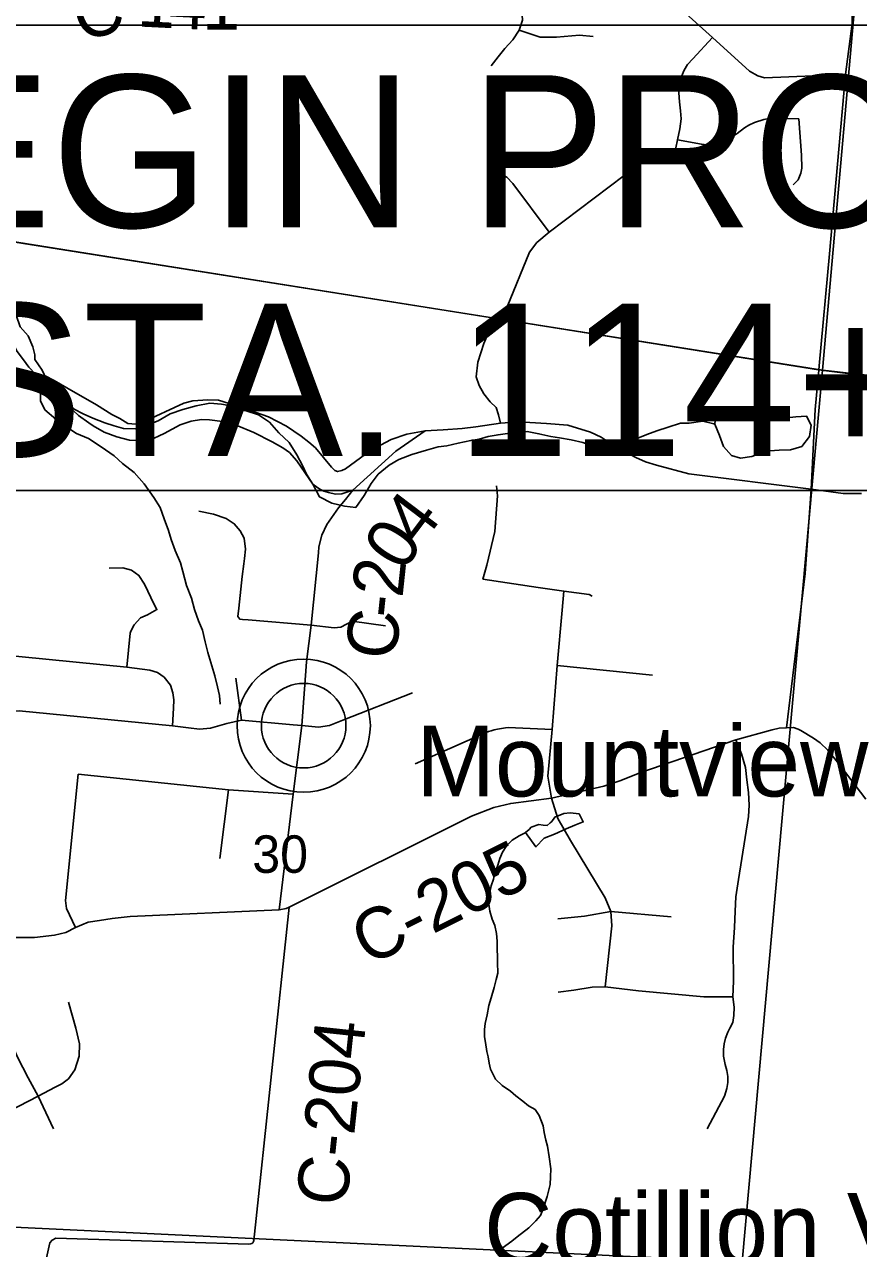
# Model space of a CAD drawing. Extents: x 0 to 43.4, y -8.1 to 22.
# Drawn here: x 4.908 to 5.839, y 16.475 to 17.842 of the extents above; entities that cross this region are included whole.
import ezdxf

# ---------------------------------------------------------------- set-up
doc = ezdxf.new("R2010")
doc.units = 0
for name, color, linetype in [('GM_X_Corporation', 7, 'Continuous'), ('GM_X_County_Road', 7, 'Continuous'), ('GM_X_County_Road_Text', 7, 'Continuous'), ('GM_X_Minor_Lake', 7, 'Continuous'), ('GM_X_Minor_River', 7, 'Continuous'), ('GM_X_Section_Text', 7, 'Continuous'), ('GM_X_Township_Road', 7, 'Continuous'), ('GM_X_Unincorporated', 7, 'Continuous'), ('GM_X_Unincorporated_Location', 7, 'Continuous'), ('GM_X_Unincorporated_Text', 7, 'Continuous'), ('SH_Masking', 7, 'Continuous'), ('SH_Text', 7, 'Continuous')]:
    doc.layers.add(name, color=color, linetype=linetype)

msp = doc.modelspace()

# ---------------------------------------------------------------- linework, layer by layer
at = {"layer": 'GM_X_Corporation'}
for points in [[(4.8473, 18.579), (5.8893, 18.4791), (5.7989, 17.456), (4.7377, 17.6242)], [(6.8431, 18.3799), (6.7271, 17.3517), (5.7989, 17.456), (5.8893, 18.4791)], [(5.7989, 17.456), (5.7092, 16.4607), (4.6148, 16.5127), (4.7377, 17.6242)], [(6.7271, 17.3517), (6.6267, 16.4119), (5.7092, 16.4607), (5.7989, 17.456)]]:
    msp.add_lwpolyline(points, close=True, dxfattribs=at)
for points in [[(6.9337, 17.3322), (6.8401, 17.341), (6.7303, 17.3528), (6.5022, 17.378), (6.4189, 17.3857), (6.2062, 17.4054), (6.1906, 17.4067), (5.7944, 17.4564), (5.4373, 17.5131), (4.8521, 17.6061), (4.4612, 17.6488), (4.3821, 17.6581), (4.1644, 17.6753)], [(4.1644, 17.6753), (4.3821, 17.6581), (4.4612, 17.6488), (4.8521, 17.6061), (5.4373, 17.5131), (5.7944, 17.4564), (6.1906, 17.4067), (6.2062, 17.4054), (6.4189, 17.3857), (6.5022, 17.378), (6.7303, 17.3528), (6.8401, 17.341), (6.9337, 17.3322)], [(4.5615, 15.9381), (4.6148, 16.5127), (5.7092, 16.4607)]]:
    msp.add_lwpolyline(points, dxfattribs=at)
at = {"layer": 'GM_X_County_Road'}
for points in [[(5.7951, 17.4607), (5.8068, 17.5856), (5.8243, 17.7859), (5.8319, 17.8427), (5.8327, 17.8791), (5.8329, 17.9087), (5.8314, 17.9327), (5.8309, 17.9364), (5.8283, 17.9545), (5.8224, 17.9809), (5.8205, 17.9946), (5.8203, 18.0113), (5.8217, 18.0424), (5.8312, 18.1458), (5.8315, 18.1487)], [(5.8243, 17.7859), (5.734, 17.7824), (5.7265, 17.7845), (5.7175, 17.7897), (5.6762, 17.8272), (5.6163, 17.8815), (5.5896, 17.9131), (5.5878, 17.916), (5.5467, 17.9791), (5.5399, 17.982), (5.5322, 17.9872), (5.5252, 17.9938), (5.4969, 18.0324), (5.4947, 18.0367)], [(5.9623, 17.6678), (5.9596, 17.6709), (5.915, 17.7177), (5.8763, 17.7626), (5.8748, 17.7638), (5.8703, 17.7658), (5.8485, 17.7726), (5.8243, 17.7859)], [(4.8925, 17.4918), (4.8942, 17.4873), (4.8997, 17.4769), (4.9071, 17.4673), (4.9128, 17.4591), (4.9202, 17.4514)], [(4.9202, 17.4514), (4.9376, 17.4344), (4.9685, 17.4052), (4.9799, 17.3972)], [(4.9202, 17.4514), (4.9304, 17.45), (4.941, 17.4445), (4.9554, 17.4363), (4.9885, 17.4173), (5.0056, 17.4064), (5.0143, 17.4019), (5.0235, 17.3965), (5.0324, 17.3957), (5.0393, 17.3975), (5.0858, 17.4189), (5.0959, 17.4215), (5.1016, 17.4221), (5.1126, 17.4229), (5.1245, 17.4226), (5.1494, 17.4147), (5.1806, 17.4039), (5.2005, 17.3935), (5.2169, 17.3821), (5.2254, 17.3756), (5.2327, 17.3692), (5.2508, 17.3475), (5.2546, 17.3441), (5.2576, 17.3428), (5.2621, 17.3439), (5.2662, 17.3458), (5.2941, 17.3662), (5.3173, 17.3786), (5.3348, 17.3845), (5.3554, 17.3883)], [(5.7588, 17.0568), (5.7793, 17.2288), (5.7863, 17.3229), (5.7905, 17.4119), (5.7946, 17.4558), (5.7951, 17.4607)], [(4.9799, 17.3972), (4.9848, 17.3938), (4.997, 17.3866), (5.0113, 17.3814), (5.0252, 17.3779), (5.0341, 17.3774), (5.0463, 17.3771), (5.064, 17.3852), (5.0819, 17.3948), (5.094, 17.399), (5.1057, 17.4007), (5.1146, 17.4006), (5.129, 17.3985), (5.1445, 17.3944), (5.1641, 17.3865), (5.1846, 17.376), (5.1963, 17.3692), (5.2038, 17.3639), (5.2122, 17.3546), (5.23, 17.3287), (5.2341, 17.3256), (5.2377, 17.3231), (5.2423, 17.3208), (5.2473, 17.3192), (5.2553, 17.3176), (5.2624, 17.3178), (5.2746, 17.3219)], [(5.2746, 17.3219), (5.3226, 17.3656), (5.3554, 17.3883), (5.3754, 17.3892), (5.3966, 17.3909), (5.4117, 17.3928), (5.4394, 17.3966), (5.4597, 17.3984), (5.4907, 17.3964), (5.5147, 17.3944), (5.5397, 17.3868), (5.5519, 17.3812), (5.5664, 17.3715), (5.5772, 17.3655), (5.5904, 17.3584), (5.6013, 17.3537), (5.6136, 17.3499), (5.6496, 17.3402), (5.7863, 17.3229), (5.8217, 17.3184), (5.8422, 17.3182)], [(5.1922, 16.8534), (5.2078, 16.9826), (5.2177, 17.0593), (5.2228, 17.1304), (5.228, 17.1713), (5.2362, 17.2522), (5.2366, 17.2586), (5.2398, 17.2716), (5.2454, 17.2837), (5.2585, 17.3021), (5.2665, 17.3115), (5.2746, 17.3219)], [(5.2036, 16.8564), (5.407, 16.9579), (5.432, 16.9678), (5.4509, 16.9723), (5.4963, 16.9783), (5.5549, 16.9915), (5.5726, 16.9975), (5.5961, 17.0067), (5.7022, 17.0432), (5.7428, 17.0545), (5.7505, 17.0562), (5.7588, 17.0568), (5.7664, 17.057), (5.7718, 17.0553), (5.7746, 17.0538), (5.7889, 17.0452), (5.7962, 17.0399), (5.8049, 17.0319), (5.8185, 17.0146), (5.8473, 16.9772)], [(4.6374, 16.7798), (4.6393, 16.7804), (4.6488, 16.7832), (4.6689, 16.7877), (4.6868, 16.7916), (4.698, 16.7955), (4.7108, 16.8004), (4.7329, 16.8105), (4.7521, 16.8171), (4.7744, 16.8211), (4.8004, 16.8239), (4.8298, 16.8239), (4.8756, 16.8228), (4.9193, 16.8226), (4.9416, 16.8253), (4.9543, 16.8284), (4.9651, 16.8339), (4.9791, 16.8397), (4.9919, 16.8418), (5.0061, 16.844), (5.0259, 16.8461), (5.1922, 16.8534)], [(4.9168, 16.3974), (4.919, 16.4059), (4.9213, 16.4144), (4.9364, 16.4819), (4.9388, 16.4849), (4.943, 16.4871), (5.1586, 16.4805), (5.1604, 16.4807), (5.1619, 16.4812), (5.1628, 16.4819), (5.1637, 16.4832), (5.164, 16.4846), (5.2036, 16.8564)], [(5.1922, 16.8534), (5.2002, 16.8551), (5.2036, 16.8564)]]:
    msp.add_lwpolyline(points, dxfattribs=at)
at = {"layer": 'GM_X_Minor_Lake'}
for points in [[(5.7086, 17.4083), (5.6998, 17.41), (5.6903, 17.4134), (5.6796, 17.4083), (5.6785, 17.3956)], [(5.6785, 17.3956), (5.6837, 17.3831), (5.6883, 17.3708), (5.6971, 17.3607), (5.7073, 17.3578), (5.7199, 17.3594), (5.7302, 17.3636), (5.7402, 17.3657), (5.7504, 17.3665), (5.763, 17.3669), (5.7756, 17.3708), (5.7842, 17.3819), (5.7861, 17.3944), (5.781, 17.4044), (5.7689, 17.404), (5.7552, 17.4025), (5.7457, 17.4027), (5.7321, 17.4042), (5.72, 17.4061), (5.7086, 17.4083)], [(5.4674, 16.9398), (5.479, 16.9238), (5.488, 16.9334), (5.4995, 16.938), (5.5126, 16.9441), (5.5222, 16.9481), (5.5318, 16.9516), (5.5271, 16.9608), (5.5172, 16.9619), (5.51, 16.9609), (5.5, 16.957), (5.4968, 16.9522), (5.4949, 16.9507), (5.4914, 16.9477), (5.4869, 16.9482), (5.4823, 16.9487), (5.4735, 16.9459)], [(5.4735, 16.9459), (5.4712, 16.9433), (5.4674, 16.9398)]]:
    msp.add_lwpolyline(points, dxfattribs=at)
at = {"layer": 'GM_X_Minor_River'}
for points in [[(4.9196, 17.4678), (4.9197, 17.4731), (4.9172, 17.4819), (4.912, 17.4941), (4.9034, 17.5042), (4.8987, 17.5172)], [(4.9196, 17.4678), (4.9277, 17.4558), (4.9323, 17.4462), (4.9389, 17.4354), (4.9522, 17.4222), (4.9634, 17.4124), (4.9735, 17.4072), (4.9844, 17.4024), (4.9979, 17.3971), (5.0081, 17.3938), (5.0186, 17.3909), (5.0319, 17.3905), (5.0457, 17.3948), (5.0572, 17.3994), (5.0706, 17.407), (5.0848, 17.412), (5.0997, 17.4162), (5.115, 17.4192), (5.1278, 17.4178), (5.1407, 17.4159), (5.1542, 17.411), (5.1693, 17.4061), (5.1816, 17.3978), (5.1919, 17.3858), (5.2034, 17.3752), (5.2122, 17.3613), (5.2183, 17.3494), (5.223, 17.3398), (5.2299, 17.3286), (5.2372, 17.3144), (5.251, 17.3076), (5.2654, 17.3042), (5.2779, 17.3027), (5.2873, 17.3162), (5.2949, 17.3293), (5.3027, 17.3397), (5.3151, 17.35), (5.3259, 17.3562), (5.3405, 17.3619), (5.3569, 17.3668), (5.3699, 17.3703), (5.3794, 17.3716), (5.392, 17.3743), (5.4061, 17.3774), (5.4157, 17.379), (5.4256, 17.3818), (5.4367, 17.3838), (5.4473, 17.3854), (5.4584, 17.3871), (5.469, 17.3876), (5.4822, 17.385), (5.4955, 17.382), (5.5053, 17.3802), (5.5181, 17.378), (5.5313, 17.375), (5.5422, 17.3709), (5.5559, 17.3694), (5.5665, 17.3714), (5.5772, 17.3746), (5.5891, 17.3785), (5.6029, 17.3842), (5.614, 17.3881), (5.6267, 17.3923), (5.6404, 17.3969), (5.6499, 17.3967), (5.6652, 17.399), (5.6776, 17.396), (5.6788, 17.3955)], [(4.9351, 17.4417), (4.9259, 17.4316), (4.926, 17.4217), (4.9307, 17.4117), (4.943, 17.4011), (4.9541, 17.3932), (4.9661, 17.3854), (4.9796, 17.3797), (4.9938, 17.3702), (5.008, 17.3604), (5.0176, 17.3518), (5.0306, 17.3416), (5.0417, 17.3291), (5.0523, 17.3137), (5.0596, 17.3025), (5.0639, 17.2899), (5.0688, 17.2768), (5.0716, 17.2669), (5.0762, 17.2546), (5.0823, 17.2408), (5.0848, 17.2312), (5.0889, 17.2156), (5.0943, 17.2014), (5.0977, 17.1887), (5.1023, 17.1761), (5.1066, 17.1657), (5.1097, 17.1527), (5.1128, 17.1409), (5.1205, 17.1149), (5.1236, 17.1023), (5.1256, 17.0927), (5.1265, 17.0832)], [(5.436, 16.4717), (5.4453, 16.4788), (5.4519, 16.4836), (5.4581, 16.4884), (5.4709, 16.4984), (5.4787, 16.5063), (5.4841, 16.5123), (5.4869, 16.5198), (5.4914, 16.5334), (5.4947, 16.5471), (5.4952, 16.5554), (5.4954, 16.5645), (5.4937, 16.5779), (5.492, 16.5897), (5.4899, 16.5966), (5.4881, 16.605), (5.4871, 16.6126), (5.4827, 16.6241), (5.4779, 16.6306), (5.4707, 16.6349), (5.4643, 16.64), (5.4564, 16.6458), (5.4504, 16.6512), (5.4413, 16.6575), (5.4338, 16.6645), (5.4283, 16.6756), (5.4269, 16.6825), (5.4255, 16.6893), (5.4241, 16.6954), (5.4227, 16.7053), (5.4217, 16.7118), (5.4215, 16.7198), (5.4224, 16.7266), (5.4244, 16.7365), (5.4265, 16.7467), (5.429, 16.7554), (5.4323, 16.7668), (5.4347, 16.7758), (5.4364, 16.783), (5.4362, 16.7948), (5.4359, 16.8013), (5.4357, 16.8093), (5.4355, 16.8184), (5.4349, 16.8271), (5.4331, 16.8359), (5.4302, 16.8432), (5.4273, 16.852), (5.426, 16.8623), (5.4273, 16.8733), (5.429, 16.8805), (5.4314, 16.8877), (5.433, 16.8941), (5.4363, 16.9035), (5.4387, 16.9107), (5.4415, 16.9179), (5.4466, 16.9254), (5.4524, 16.9314), (5.4602, 16.9362), (5.4675, 16.9398)]]:
    msp.add_lwpolyline(points, dxfattribs=at)
at = {"layer": 'GM_X_Township_Road'}
for p, q in [((5.5027, 17.1263), (5.6091, 17.1155)), ((5.1501, 17.0651), (5.1439, 17.1121)), ((5.1356, 16.9876), (5.126, 16.9109))]:
    msp.add_line(p, q, dxfattribs=at)
for points in [[(5.4288, 17.7956), (5.4367, 17.8056), (5.4443, 17.8149), (5.4533, 17.8246), (5.4603, 17.8356), (5.464, 17.8466), (5.4633, 17.8577), (5.4682, 17.8708), (5.4764, 17.8891)], [(5.4603, 17.8356), (5.4837, 17.8277), (5.502, 17.8277), (5.5275, 17.8297), (5.5427, 17.8284)], [(5.6314, 17.6861), (5.6369, 17.7129), (5.6396, 17.7252), (5.6409, 17.7366), (5.6403, 17.7455), (5.6392, 17.7555), (5.6385, 17.7654), (5.6385, 17.7716), (5.6394, 17.777), (5.6416, 17.7839), (5.6445, 17.7908), (5.6481, 17.7971), (5.6539, 17.8033), (5.6762, 17.8272)], [(5.6369, 17.7129), (5.6637, 17.708), (5.67, 17.7073), (5.6791, 17.7083), (5.686, 17.7101), (5.6918, 17.7127), (5.6981, 17.7163), (5.7034, 17.7202), (5.7116, 17.7264), (5.7164, 17.7295), (5.723, 17.7323), (5.7332, 17.7358), (5.7388, 17.7369), (5.7482, 17.737), (5.7725, 17.7365)], [(5.7662, 17.6627), (5.7716, 17.6683), (5.7746, 17.6758), (5.7757, 17.6813), (5.7755, 17.696), (5.7725, 17.7365)], [(5.4281, 17.6778), (5.4384, 17.6757), (5.4465, 17.6714), (5.4533, 17.6641), (5.4936, 17.61)], [(5.4375, 17.5126), (5.4468, 17.5265), (5.4717, 17.5876), (5.4798, 17.5983), (5.4936, 17.61), (5.5776, 17.6731)], [(5.4394, 17.3966), (5.4372, 17.4062), (5.4345, 17.4143), (5.4277, 17.4206), (5.4206, 17.4294), (5.4156, 17.4387), (5.4123, 17.4485), (5.414, 17.4649), (5.4206, 17.4857), (5.4271, 17.5005), (5.432, 17.5071), (5.4375, 17.5126)], [(5.5416, 17.2036), (5.5383, 17.2054), (5.5101, 17.2093), (5.4813, 17.2132), (5.4198, 17.2228), (5.4243, 17.2384), (5.433, 17.2759), (5.436, 17.3155), (5.4348, 17.3269)], [(5.153, 17.2396), (5.1538, 17.2456), (5.1547, 17.2562), (5.1531, 17.2684), (5.1487, 17.2765), (5.1421, 17.2845), (5.1333, 17.2905), (5.1192, 17.2953), (5.1026, 17.2987)], [(5.0222, 17.1245), (5.0261, 17.1623), (5.0269, 17.1645), (5.0303, 17.1715), (5.0377, 17.1793), (5.0455, 17.1827), (5.0558, 17.1886), (5.0527, 17.1944), (5.042, 17.2171), (5.0358, 17.2268), (5.0276, 17.2328), (5.0177, 17.2354), (5.0024, 17.235)], [(5.3111, 17.1707), (5.2737, 17.1757), (5.2613, 17.1689), (5.2536, 17.1683), (5.228, 17.1713), (5.1579, 17.1771), (5.1515, 17.1775), (5.1483, 17.1781), (5.1461, 17.1811), (5.1473, 17.1903), (5.1509, 17.2256), (5.153, 17.2396)], [(5.5101, 17.2093), (5.5084, 17.188), (5.5027, 17.1263), (5.4969, 17.055), (5.4924, 17.0026), (5.4963, 16.9783)], [(4.7641, 17.0974), (4.8158, 17.1369), (4.8278, 17.1426), (4.8434, 17.1422), (4.875, 17.1389), (5.0222, 17.1245), (5.0478, 17.121), (5.0567, 17.1185), (5.0639, 17.1134), (5.0709, 17.1043), (5.0738, 17.0958), (5.0748, 17.088), (5.0742, 17.0787), (5.0734, 17.0589)], [(4.9404, 16.6092), (4.9234, 16.6454), (4.9123, 16.6659), (4.9003, 16.6892), (4.8894, 16.7145), (4.8843, 16.7285), (4.8794, 16.7469), (4.8758, 16.7832), (4.8756, 16.8228), (4.8761, 16.8442), (4.8731, 16.8548), (4.8661, 16.8722), (4.8693, 16.9205), (4.8711, 16.9392), (4.8777, 17.0148), (4.8791, 17.0348), (4.8797, 17.0478), (4.8824, 17.0619), (4.8849, 17.0754), (4.8801, 17.0845), (4.8764, 17.0958), (4.8713, 17.115), (4.8736, 17.1297)], [(5.2081, 17.0602), (5.2177, 17.0593), (5.2363, 17.0573), (5.2486, 17.0593), (5.2635, 17.0651), (5.341, 17.0956)], [(4.8849, 17.0754), (4.902, 17.0758), (5.0734, 17.0589), (5.0911, 17.0568), (5.1035, 17.0552), (5.1158, 17.0564), (5.134, 17.0614), (5.1501, 17.0651), (5.2081, 17.0602)], [(5.3442, 17.0164), (5.4217, 17.0509), (5.426, 17.0527), (5.4288, 17.0535), (5.4322, 17.0545), (5.4361, 17.0553), (5.4451, 17.0568), (5.4479, 17.0571), (5.4969, 17.055)], [(5.6701, 16.6089), (5.6894, 16.6455), (5.6921, 16.654), (5.6931, 16.6608), (5.6931, 16.6676), (5.6921, 16.6743), (5.6903, 16.681), (5.6884, 16.6901), (5.6882, 16.6975), (5.6892, 16.7038), (5.6904, 16.7103), (5.693, 16.7168), (5.6955, 16.7214), (5.6989, 16.7279), (5.7, 16.7357), (5.7003, 16.7447), (5.6988, 16.7563), (5.6995, 16.7739), (5.6991, 16.8117), (5.7006, 16.8337), (5.7012, 16.8519), (5.7022, 16.868), (5.7051, 16.8875), (5.7162, 16.9577), (5.7169, 16.9703), (5.7163, 16.9845), (5.7143, 16.9985), (5.7127, 17.0125), (5.7084, 17.0278), (5.7022, 17.0432)], [(4.9678, 17.0049), (4.954, 16.8638), (4.955, 16.855), (4.9651, 16.8339)], [(5.2078, 16.9826), (5.1356, 16.9876), (4.9678, 17.0049)], [(5.5564, 16.7675), (5.5636, 16.8356), (5.5625, 16.8516), (5.5563, 16.8671), (5.5174, 16.9309), (5.5035, 16.9556), (5.4963, 16.9783)], [(5.5035, 16.8434), (5.533, 16.8465), (5.5625, 16.8516), (5.63, 16.8456)], [(5.5038, 16.7618), (5.5212, 16.764), (5.5418, 16.7673), (5.5564, 16.7675), (5.5933, 16.763), (5.6665, 16.7564), (5.6988, 16.7563)], [(4.8668, 16.5497), (4.8598, 16.5657), (4.8586, 16.5847), (4.8599, 16.5927), (4.8626, 16.5997), (4.8683, 16.6101), (4.8796, 16.6231), (4.9234, 16.6454), (4.9422, 16.6556), (4.9497, 16.6592), (4.9571, 16.665), (4.9641, 16.6751), (4.969, 16.69), (4.9696, 16.704), (4.9655, 16.7213), (4.9573, 16.7506)]]:
    msp.add_lwpolyline(points, dxfattribs=at)
at = {"layer": 'GM_X_Unincorporated'}
for radius in [0.0744, 0.0472]:
    msp.add_circle((5.2197, 17.0591), radius, dxfattribs=at)
at = {"layer": 'GM_X_Unincorporated_Location'}
msp.add_line((5.2197, 17.0591), (5.2197, 17.0591), dxfattribs=at)
at = {"layer": 'SH_Masking'}
msp.add_lwpolyline([(4.6164, 17.8409), (6.3738, 17.8409), (6.3738, 17.3215), (4.6164, 17.3215)], close=True, dxfattribs=at)
at = {"layer": 'SH_Text'}
msp.add_lwpolyline([(4.6164, 17.8409), (6.3738, 17.8409), (6.3738, 17.3215), (4.6164, 17.3215)], close=True, dxfattribs=at)

# ---------------------------------------------------------------- texts
at = {"layer": 'GM_X_County_Road_Text'}
for s, height, rotation, p in [('C', 0.0568, 15.2447, (4.9703, 17.8224)), ('1', 0.0568, 357.1679, (5.0333, 17.8396)), ('4', 0.0568, 357.1575, (5.0683, 17.8379)), ('1', 0.0568, 0.1017, (5.1064, 17.8361)), ('4', 0.0568, 52.8829, (5.3496, 17.2578)), ('0', 0.0568, 57.1936, (5.3313, 17.2293)), ('2', 0.0568, 83.8697, (5.3299, 17.201)), ('-', 0.0568, 83.9255, (5.3274, 17.1778)), ('C', 0.0568, 83.9372, (5.3225, 17.1314)), ('C-205', 0.05682, 26.5652, (5.2918, 16.7902)), ('C-204', 0.05682, 83.9333, (5.2675, 16.5214))]:
    msp.add_text(s, height=height, rotation=rotation, dxfattribs=at).set_placement(p)
at = {"layer": 'GM_X_Section_Text'}
msp.add_text('30', height=0.04186, rotation=0, dxfattribs=at).set_placement((5.1623, 16.8948))
at = {"layer": 'GM_X_Unincorporated_Text'}
for s, height, p in [('Mountview', 0.07898, (5.3452, 16.9801)), ('Cotillion Village', 0.078977, (5.421, 16.4585))]:
    msp.add_text(s, height=height, rotation=0, dxfattribs=at).set_placement(p)
at = {"layer": 'SH_Text'}
for s, p in [('BEGIN PROJECT', (4.6347, 17.6152)), ('STA. 114+00', (4.8216, 17.3602))]:
    msp.add_text(s, height=0.17, dxfattribs=at).set_placement(p)

doc.saveas('drawing.dxf')
